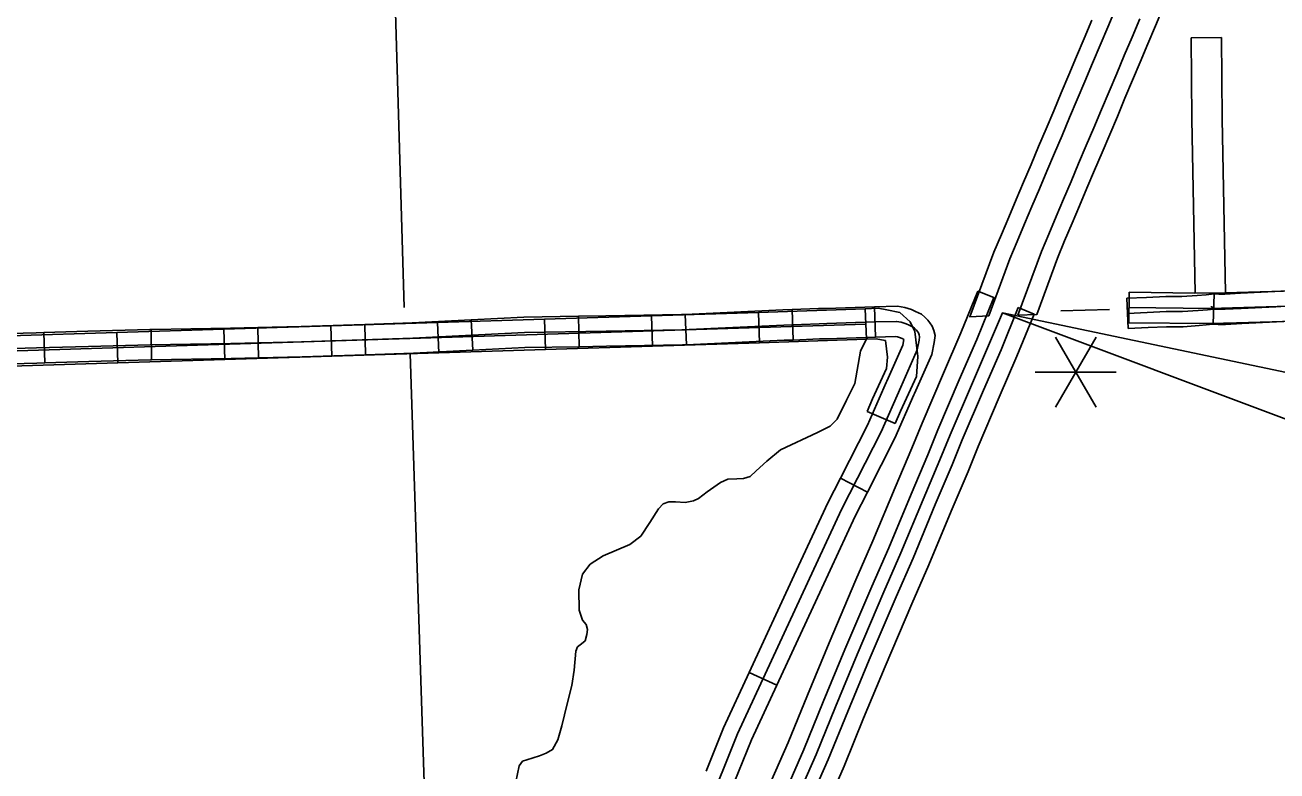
# Model space of a CAD drawing. Extents: x -117616 to 64730, y 54117 to 789866.
# Drawn here: x 63152.9 to 63276.5, y 55025.8 to 55099.4 of the extents above; entities that cross this region are included whole.
import ezdxf

# ---------------------------------------------------------------- set-up
doc = ezdxf.new("R2010")
doc.units = 0
for name, color, linetype in [('19', 7, 'Continuous'), ('2', 7, 'Continuous'), ('31', 7, 'Continuous'), ('32', 7, 'Continuous'), ('35', 7, 'Continuous'), ('45', 7, 'Continuous'), ('46', 7, 'Continuous'), ('48', 7, 'Continuous'), ('5', 7, 'Continuous'), ('R_Dimension', 7, 'Continuous'), ('R_Draft', 7, 'Continuous')]:
    doc.layers.add(name, color=color, linetype=linetype)

msp = doc.modelspace()

# ---------------------------------------------------------------- linework, layer by layer
at = {"layer": '19'}
for points in [[(63248.07, 55070.72), (63250.15, 55076.37), (63250.88, 55078.09), (63251.6, 55079.82), (63252.33, 55081.54), (63253.06, 55083.28), (63253.8, 55085.02), (63254.55, 55086.78), (63255.3, 55088.55), (63256.05, 55090.32), (63256.8, 55092.1), (63257.55, 55093.88), (63258.3, 55095.67), (63259.06, 55097.46), (63259.82, 55099.25), (63260.58, 55101.05)], [(63250.94, 55070.81), (63252.82, 55070.87), (63254.84, 55076.42), (63255.56, 55078.15), (63256.29, 55079.87), (63257.02, 55081.6), (63257.76, 55083.35), (63258.51, 55085.11), (63259.25, 55086.87), (63260.01, 55088.65), (63260.76, 55090.43), (63261.51, 55092.21), (63262.26, 55094), (63263.02, 55095.79), (63263.78, 55097.58), (63264.54, 55099.38), (63265.3, 55101.18)], [(63258.25, 55099.92), (63257.49, 55098.12), (63256.73, 55096.33), (63255.98, 55094.54), (63255.23, 55092.76), (63254.48, 55090.99), (63253.73, 55089.21), (63252.98, 55087.45), (63252.24, 55085.69), (63251.5, 55083.94), (63250.76, 55082.21), (63250.04, 55080.48), (63249.31, 55078.75), (63248.58, 55077.03), (63246.19, 55070.65), (63248.07, 55070.72)], [(63262.97, 55100.04), (63262.21, 55098.24), (63261.45, 55096.45), (63260.7, 55094.66), (63259.94, 55092.87), (63259.19, 55091.09), (63258.44, 55089.31), (63257.69, 55087.54), (63256.94, 55085.77), (63256.2, 55084.01), (63255.46, 55082.27), (63254.73, 55080.53), (63254, 55078.81), (63253.27, 55077.08), (63250.94, 55070.81)], [(63247, 55073.18), (63245.31, 55069.06), (63243.6, 55065.08), (63241.48, 55060.15), (63240.47, 55057.68), (63238.83, 55053.78), (63236.63, 55048.51), (63234.96, 55044.69), (63232.3, 55038.46), (63230.16, 55033.29), (63228.25, 55028.6), (63226.56, 55024.74), (63224.93, 55020.87), (63222.61, 55015.43), (63220.46, 55010.26), (63217.85, 55004.25), (63215.38, 54998.31), (63212.2, 54990.88), (63209.02, 54983.19), (63206.79, 54977.96), (63204.92, 54973.31), (63201.75, 54965.87), (63200.69, 54963.39)], [(63228.13, 55024.07), (63229.82, 55027.94), (63231.73, 55032.64), (63233.86, 55037.8), (63236.53, 55044.01), (63238.2, 55047.84), (63240.4, 55053.12), (63242.04, 55057.02), (63243.05, 55059.49), (63245.16, 55064.41), (63246.88, 55068.4), (63248.57, 55072.53), (63247, 55073.18)], [(63207.31, 54963.62), (63205.44, 54963.57), (63205.7, 54964.18), (63208.89, 54971.67), (63210.76, 54976.31), (63212.98, 54981.53), (63216.16, 54989.21), (63219.34, 54996.64), (63221.81, 55002.57), (63224.42, 55008.58), (63226.57, 55013.76), (63228.89, 55019.19), (63230.51, 55023.04), (63232.22, 55026.93), (63234.14, 55031.66), (63236.26, 55036.79), (63238.91, 55042.98), (63240.59, 55046.82), (63242.79, 55052.12), (63244.45, 55056.03), (63245.45, 55058.49), (63247.55, 55063.39), (63249.28, 55067.39), (63250.98, 55071.55)], [(63250.98, 55071.55), (63252.55, 55070.9), (63250.84, 55066.74), (63249.11, 55062.72), (63247.02, 55057.83), (63246.02, 55055.37), (63244.36, 55051.46), (63242.15, 55046.15), (63240.47, 55042.31), (63237.83, 55036.13), (63235.71, 55031.01), (63233.78, 55026.27), (63232.08, 55022.37), (63230.45, 55018.52), (63228.14, 55013.1), (63225.98, 55007.92), (63223.37, 55001.91), (63220.91, 54995.97), (63217.73, 54988.55), (63214.55, 54980.87), (63212.33, 54975.66), (63210.46, 54971.02), (63207.31, 54963.62)]]:
    msp.add_lwpolyline(points, dxfattribs=at)
at = {"layer": '2'}
msp.add_lwpolyline([(63259.99, 55071.37), (63255.19, 55071.22)], dxfattribs=at)
at = {"layer": '31'}
for p, q in [((63236.87, 55068.63), (63236.79, 55071.63)), ((63237.93, 55064.15), (63237.93, 55064.15)), ((63236.07, 55061.29), (63238.83, 55060.12)), ((63236.09, 55053.34), (63233.42, 55054.7)), ((63227.13, 55034.28), (63224.41, 55035.54)), ((63224.41, 55035.54), (63224.41, 55035.54))]:
    msp.add_line(p, q, dxfattribs=at)
for points in [[(63238.02, 55071.32), (63237.15, 55071.48), (63235.85, 55071.42)], [(63235.85, 55071.42), (63236, 55068.42)], [(63236.79, 55071.63), (63239.07, 55071.69), (63239.77, 55071.57), (63240.44, 55071.35), (63240.85, 55071.17), (63241.44, 55070.89), (63241.76, 55070.61), (63242.06, 55070.31), (63242.25, 55070.06), (63242.48, 55069.72), (63242.63, 55069.28), (63242.76, 55068.78), (63242.68, 55068.09), (63242.44, 55066.93), (63240.74, 55063.08), (63240.68, 55062.94)], [(63238.83, 55060.12), (63239.34, 55061.32), (63240.92, 55064.76), (63241.08, 55066.71), (63240.77, 55069.18), (63240.32, 55070.14), (63239.28, 55071.08), (63238.02, 55071.32)], [(63236.83, 55070.13), (63238.96, 55070.19), (63239.42, 55070.11), (63239.9, 55069.95), (63240.21, 55069.81), (63240.61, 55069.62), (63240.74, 55069.51), (63240.93, 55069.32), (63241.04, 55069.18), (63241.12, 55069.06), (63241.19, 55068.86), (63241.24, 55068.67), (63241.2, 55068.33), (63241, 55067.39), (63239.37, 55063.69), (63237.43, 55059.29), (63233.54, 55051.62), (63223.25, 55029.48), (63204.17, 54981.86)], [(63236, 55068.42), (63236.95, 55068.47), (63237.47, 55068.37)], [(63237.47, 55068.37), (63237.86, 55068.3), (63238.07, 55066.65), (63237.98, 55065.53), (63236.6, 55062.53), (63236.07, 55061.29)], [(63237.93, 55064.15), (63237.99, 55064.29), (63239.57, 55067.85), (63239.68, 55068.4), (63239.58, 55068.45), (63239.35, 55068.55), (63239.06, 55068.65), (63238.85, 55068.68), (63236.87, 55068.63)], [(63233.42, 55054.7), (63236.08, 55059.93), (63237.93, 55064.15)], [(63240.68, 55062.94), (63238.79, 55058.65), (63236.09, 55053.34)], [(63233.42, 55054.7), (63232.19, 55052.28), (63228.86, 55045.12)], [(63236.09, 55053.34), (63234.88, 55050.97), (63231.58, 55043.85)], [(63228.86, 55045.12), (63224.41, 55035.54)], [(63231.58, 55043.85), (63227.13, 55034.28)], [(63224.41, 55035.54), (63221.87, 55030.07), (63220.16, 55025.79)], [(63222.94, 55024.68), (63224.63, 55028.88), (63227.13, 55034.28)]]:
    msp.add_lwpolyline(points, dxfattribs=at)
at = {"layer": '32'}
for p, q in [((63207.63, 55067.69), (63207.58, 55070.69)), ((63214.77, 55070.74), (63214.87, 55067.74)), ((63218.23, 55067.88), (63218.1, 55070.88)), ((63225.33, 55071.07), (63225.42, 55068.07)), ((63228.77, 55068.35), (63228.66, 55071.35)), ((63175.98, 55066.58), (63175.91, 55069.58)), ((63183.11, 55069.75), (63183.2, 55066.75)), ((63186.55, 55066.89), (63186.46, 55069.89)), ((63193.66, 55070.08), (63193.76, 55067.08)), ((63197.13, 55067.34), (63196.98, 55070.34)), ((63204.22, 55070.41), (63204.31, 55067.41)), ((63154.88, 55066.09), (63154.79, 55069.09)), ((63162, 55069.09), (63162.09, 55066.09)), ((63165.42, 55066.39), (63165.37, 55069.39)), ((63172.55, 55069.42), (63172.65, 55066.42))]:
    msp.add_line(p, q, dxfattribs=at)
for points in [[(63196.98, 55070.34), (63202.18, 55070.6), (63207.58, 55070.69)], [(63214.77, 55070.74), (63204.22, 55070.41)], [(63207.58, 55070.69), (63210.27, 55070.73), (63217.74, 55070.86), (63218.1, 55070.88)], [(63225.33, 55071.07), (63214.77, 55070.74)], [(63218.1, 55070.88), (63227.75, 55071.32), (63228.66, 55071.35)], [(63235.85, 55071.42), (63225.33, 55071.07)], [(63228.66, 55071.35), (63231.26, 55071.45), (63232.02, 55071.47), (63236.79, 55071.63)], [(63235.93, 55069.9), (63091.4, 55065.38)], [(63235.93, 55069.9), (63091.4, 55065.38)], [(63235.93, 55069.9), (63091.4, 55065.38)], [(63145.15, 55067.33), (63154.06, 55067.57), (63159.18, 55067.72), (63165.27, 55067.89), (63173.24, 55068.02), (63180.23, 55068.18), (63191.21, 55068.54), (63202.23, 55069.1), (63210.3, 55069.23), (63217.78, 55069.36), (63227.82, 55069.82), (63231.31, 55069.95), (63232.07, 55069.97), (63236.83, 55070.13)], [(63165.37, 55069.39), (63173.21, 55069.52), (63175.91, 55069.58)], [(63183.11, 55069.75), (63172.55, 55069.42)], [(63175.91, 55069.58), (63180.19, 55069.68), (63186.46, 55069.89)], [(63193.66, 55070.08), (63183.11, 55069.75)], [(63186.46, 55069.89), (63191.15, 55070.04), (63196.98, 55070.34)], [(63204.22, 55070.41), (63193.66, 55070.08)], [(63144.23, 55068.79), (63145.11, 55068.82), (63154.02, 55069.07), (63154.79, 55069.09)], [(63162, 55069.09), (63151.44, 55068.76)], [(63154.79, 55069.09), (63159.14, 55069.22), (63165.23, 55069.39), (63165.37, 55069.39)], [(63172.55, 55069.42), (63162, 55069.09)], [(63218.23, 55067.88), (63227.88, 55068.32), (63228.77, 55068.35)], [(63236, 55068.42), (63225.42, 55068.07)], [(63228.77, 55068.35), (63231.36, 55068.45), (63232.12, 55068.47), (63236.87, 55068.63)], [(63193.76, 55067.08), (63183.2, 55066.75)], [(63186.55, 55066.89), (63191.28, 55067.04), (63197.13, 55067.34)], [(63204.31, 55067.41), (63193.76, 55067.08)], [(63197.13, 55067.34), (63202.28, 55067.6), (63207.63, 55067.69)], [(63214.87, 55067.74), (63204.31, 55067.41)], [(63207.63, 55067.69), (63210.32, 55067.73), (63217.83, 55067.86), (63218.23, 55067.88)], [(63225.42, 55068.07), (63214.87, 55067.74)], [(63144.33, 55065.8), (63145.2, 55065.83), (63154.1, 55066.07), (63154.88, 55066.09)], [(63162.09, 55066.09), (63151.54, 55065.76)], [(63154.88, 55066.09), (63159.23, 55066.22), (63165.3, 55066.39), (63165.42, 55066.39)], [(63172.65, 55066.42), (63162.09, 55066.09)], [(63165.42, 55066.39), (63173.27, 55066.52), (63175.98, 55066.58)], [(63183.2, 55066.75), (63172.65, 55066.42)], [(63175.98, 55066.58), (63180.27, 55066.68), (63186.55, 55066.89)]]:
    msp.add_lwpolyline(points, dxfattribs=at)
at = {"layer": '35'}
msp.add_lwpolyline([(63236.05, 55068.6), (63235.42, 55067.25), (63234.83, 55064.06), (63234.01, 55062.4), (63233.09, 55060.55), (63232.42, 55059.84), (63231.16, 55059.21), (63227.5, 55057.51), (63226.17, 55056.4), (63225.09, 55055.43), (63224.5, 55054.88), (63223.87, 55054.69), (63223.21, 55054.66), (63222.32, 55054.62), (63221.58, 55054.29), (63220.28, 55053.36), (63219.4, 55052.69), (63218.91, 55052.47), (63218.1, 55052.32), (63217.14, 55052.36), (63216.47, 55052.36), (63215.92, 55052.17), (63215.47, 55051.69), (63214.62, 55050.32), (63213.73, 55048.99), (63212.62, 55048.17), (63210, 55047.06), (63208.7, 55046.21), (63207.96, 55045.25), (63207.59, 55043.69), (63207.63, 55041.69), (63207.96, 55040.69), (63208.33, 55040.25), (63208.44, 55039.77), (63208.4, 55039.29), (63208.22, 55038.66), (63207.85, 55038.36), (63207.48, 55038.06), (63207.29, 55037.62), (63207.15, 55035.77), (63206.92, 55034.25), (63206.44, 55032.43), (63205.93, 55030.25), (63205.52, 55028.88), (63205, 55027.92), (63204.37, 55027.55), (63203.7, 55027.29), (63202.48, 55026.92), (63202.04, 55026.77), (63201.71, 55026.32), (63201.37, 55024.73)], dxfattribs=at)
at = {"layer": '45'}
for p, q in [((63261.83, 55069.48), (63261.7, 55072.48)), ((63261.89, 55070.06), (63261.92, 55073.06)), ((63270.23, 55069.91), (63270.32, 55072.91))]:
    msp.add_line(p, q, dxfattribs=at)
for points in [[(63268.41, 55072.99), (63271.41, 55073.01), (63282.97, 55073.35)], [(63270.32, 55072.91), (63270.78, 55072.89), (63271.37, 55072.89), (63272.91, 55072.97), (63276.31, 55073.13), (63279.24, 55073.31), (63280.73, 55073.4)], [(63261.7, 55072.48), (63263.65, 55072.56), (63265.56, 55072.65), (63267.14, 55072.65), (63268.63, 55072.76), (63269.52, 55072.82), (63270.32, 55072.91)], [(63261.9, 55071.56), (63269.94, 55071.47), (63285.35, 55071.92)], [(63261.92, 55073.06), (63268.41, 55072.99)], [(63270.27, 55071.41), (63270.76, 55071.39), (63271.4, 55071.39), (63272.98, 55071.47), (63276.4, 55071.63), (63279.33, 55071.81), (63282.06, 55071.97), (63283.82, 55072.13), (63283.82, 55072.13)], [(63261.76, 55070.98), (63263.72, 55071.06), (63265.59, 55071.15), (63267.19, 55071.15), (63268.74, 55071.26), (63269.67, 55071.33), (63270.27, 55071.41)], [(63270.27, 55071.41), (63270.06, 55071.66), (63270.05, 55071.69)], [(63261.83, 55069.48), (63263.79, 55069.57), (63265.62, 55069.65), (63267.25, 55069.65), (63268.85, 55069.77), (63270.23, 55069.91)], [(63261.89, 55070.06), (63269.95, 55069.97), (63272.51, 55070.04)], [(63270.23, 55069.91), (63270.73, 55069.89), (63271.44, 55069.89), (63273.05, 55069.97), (63276.48, 55070.13), (63279.42, 55070.32), (63280.91, 55070.4)], [(63272.51, 55070.04), (63283.06, 55070.35)]]:
    msp.add_lwpolyline(points, dxfattribs=at)
at = {"layer": '46'}
for points in [[(63271.05, 55098.21), (63268.05, 55098.18), (63268.11, 55090.14), (63268.43, 55072.99)], [(63271.05, 55098.21), (63271.11, 55090.18), (63271.43, 55073.01)]]:
    msp.add_lwpolyline(points, dxfattribs=at)
at = {"layer": '48'}
for p, q in [((63258.66, 55068.64), (63254.66, 55061.71)), ((63254.66, 55068.64), (63258.66, 55061.71)), ((63252.66, 55065.18), (63260.66, 55065.18))]:
    msp.add_line(p, q, dxfattribs=at)
at = {"layer": '5'}
for points in [[(63190.37, 55071.57), (63188.94, 55119.81)], [(63190.94, 55067.03), (63194.03, 54972.22)]]:
    msp.add_lwpolyline(points, dxfattribs=at)
at = {"layer": 'R_Dimension'}
msp.add_line((63369.81, 55025.82), (63249.43, 55071.04), dxfattribs=at)
msp.add_lwpolyline([(63249.43, 55071.04), (63920.83, 54929.5), (64386.07, 54929.5)], dxfattribs=at)
at = {"layer": 'R_Draft'}
msp.add_lwpolyline([(63200.02, 54954.29), (63204.55, 54964.8), (63207.69, 54972.17), (63209.56, 54976.81), (63211.78, 54982.03), (63214.96, 54989.72), (63218.15, 54997.14), (63220.61, 55003.08), (63223.22, 55009.09), (63225.37, 55014.26), (63227.69, 55019.7), (63229.32, 55023.55), (63231.02, 55027.43), (63232.93, 55032.15), (63235.06, 55037.3), (63237.72, 55043.5), (63239.39, 55047.33), (63241.59, 55052.62), (63243.25, 55056.52), (63244.25, 55058.99), (63246.36, 55063.9), (63249.43, 55071.04)], dxfattribs=at)

doc.saveas('drawing.dxf')
